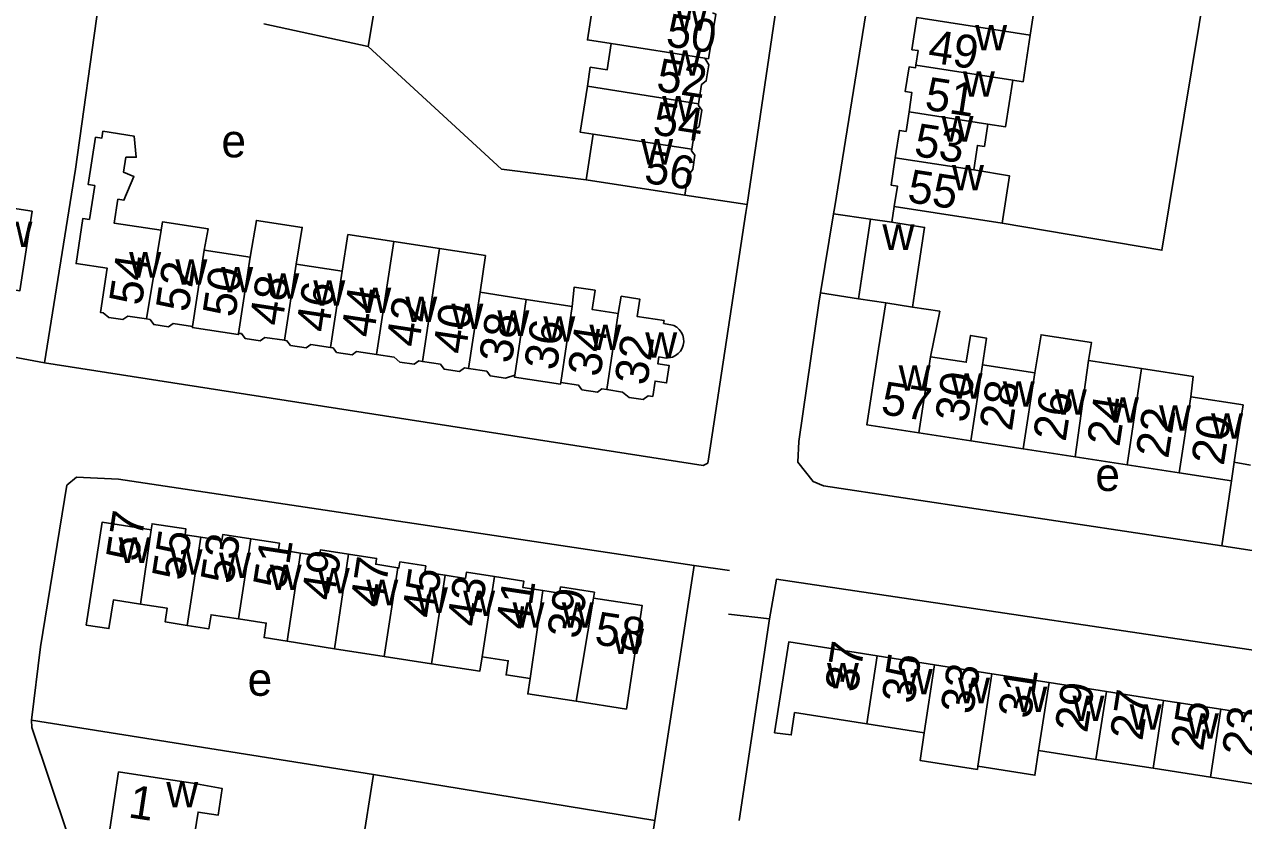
# Model space of a CAD drawing. Extents: x 161093 to 163177, y 379000 to 380904.
# Drawn here: x 161921.7 to 162069, y 380495.5 to 380591.7 of the extents above; entities that cross this region are included whole.
import ezdxf

# ---------------------------------------------------------------- set-up
doc = ezdxf.new("R2010")
doc.units = 0
for name, color, linetype in [('BLT_Basislijn', 7, 'Continuous'), ('BLT_Bebouwing', 7, 'Continuous'), ('BLT_Centroide', 7, 'Continuous'), ('BLT_Huisnummer', 7, 'Continuous'), ('BLT_Huisnummer_ tussenligend', 7, 'Continuous'), ('BLT_Onderverdeling_panden', 7, 'Continuous')]:
    doc.layers.add(name, color=color, linetype=linetype)

msp = doc.modelspace()

# ---------------------------------------------------------------- linework, layer by layer
at = {"layer": 'BLT_Basislijn'}
for p, q in [((161970.74, 380633.25), (161963.22, 380589.03)), ((161950.6, 380591.75), (161963.22, 380589.03)), ((162001.47, 380571.06), (162009, 380569.91)), ((162019.47, 380568.79), (162017.89, 380559.25)), ((162023.94, 380568.16), (162019.47, 380568.79)), ((162026.49, 380567.77), (162026.8, 380569.66)), ((162022.46, 380558.53), (162017.89, 380559.25)), ((162067.88, 380538.77), (162069.86, 380538.43)), ((162067.54, 380536.53), (162066.38, 380528.68)), ((162081.02, 380526.46), (162066.38, 380528.68)), ((161997.87, 380495.51), (162002.63, 380526.3)), ((162006.9, 380525.69), (162002.63, 380526.3)), ((162006.76, 380520.42), (162011.73, 380519.84)), ((162011.73, 380519.84), (162008.05, 380495.48)), ((161963.84, 380501.05), (161922.51, 380507.63)), ((161953.76, 380435.58), (161963.84, 380501.05)), ((161963.84, 380501.05), (161997.87, 380495.51))]:
    msp.add_line(p, q, dxfattribs=at)
for points in [[(162033.44, 380655.58), (162019.61, 380569.67), (162019.47, 380568.79)], [(162009, 380569.91), (162019.42, 380640.32), (162019.64, 380641.72)], [(162039.84, 380567.66), (162059.15, 380564.39), (162069.07, 380624.57)], [(161930.61, 380594.07), (161927.85, 380574.18), (161924.08, 380550.81)], [(161963.22, 380589.03), (161979.31, 380574.19), (161989.58, 380572.89)], [(161924.08, 380550.81), (162003.71, 380538.4), (162004.27, 380538.68), (162004.4, 380539.43), (162008.86, 380568.94), (162009, 380569.91)], [(161924.08, 380550.81), (161900, 380555.29), (161840.27, 380564.46)], [(162017.89, 380559.25), (162017.68, 380558), (162015.25, 380541.28), (162015.16, 380538.8), (162016.99, 380536.45), (162018.25, 380535.92), (162066.38, 380528.68)], [(161922.51, 380507.63), (161923.62, 380516.47), (161926.81, 380536), (161927.97, 380536.96), (161933.03, 380536.73), (162002.63, 380526.3)], [(162011.73, 380519.84), (162012.55, 380524.64), (162080.19, 380514.6), (162082.22, 380513.91), (162083.49, 380512.61), (162084.29, 380510.98), (162084.4, 380508.87), (162083.97, 380506.19)], [(161922.51, 380507.63), (161922.58, 380506.72), (161926.97, 380493.62), (161926.83, 380491.57), (161914.93, 380415.47), (161916.11, 380414.16), (161917.48, 380413.33), (161971.38, 380400.58), (161982.94, 380398.28), (161983.54, 380401.47)], [(161983.54, 380401.47), (161984.03, 380406.27), (161997.87, 380495.51)]]:
    msp.add_lwpolyline(points, dxfattribs=at)
at = {"layer": 'BLT_Bebouwing'}
for p, q in [((162004.36, 380587.52), (162003.92, 380587.59)), ((162022.95, 380561.74), (162023.94, 380568.16)), ((162023.94, 380568.16), (162026.49, 380567.77)), ((161971.84, 380564.6), (161966.31, 380565.44)), ((161948.94, 380563.56), (161943.38, 380564.41)), ((161960.07, 380561.86), (161954.5, 380562.71)), ((162022.46, 380558.53), (162022.95, 380561.74)), ((162029.48, 380560.74), (162028.99, 380557.53)), ((161982.31, 380558.46), (161976.75, 380559.31)), ((161987.88, 380557.61), (161982.31, 380558.46)), ((162025.76, 380558.02), (162022.46, 380558.53)), ((162024.88, 380552.49), (162025.76, 380558.02)), ((162050.29, 380551.09), (162056.67, 380550.11)), ((162037.47, 380550.55), (162043.77, 380549.58)), ((162036.06, 380541.38), (162029.76, 380542.34)), ((162042.36, 380540.41), (162036.06, 380541.38)), ((162048.65, 380539.44), (162042.36, 380540.41)), ((162054.95, 380538.47), (162048.65, 380539.44)), ((162061.24, 380537.5), (162054.95, 380538.47)), ((162067.54, 380536.53), (162061.24, 380537.5)), ((162067.88, 380538.77), (162067.54, 380536.53)), ((161959.16, 380516.24), (161953.41, 380517.16)), ((161970.88, 380514.44), (161965.15, 380515.32)), ((162031.67, 380514.3), (162024.75, 380515.37)), ((162038.59, 380513.22), (162031.67, 380514.3)), ((162045.51, 380512.15), (162038.59, 380513.22)), ((162052.43, 380511.08), (162045.51, 380512.15)), ((162059.35, 380510.01), (162052.43, 380511.08)), ((162066.27, 380508.93), (162059.35, 380510.01)), ((162073.19, 380507.86), (162066.27, 380508.93)), ((162023.48, 380507.17), (162030.4, 380506.1)), ((162044.24, 380503.95), (162051.16, 380502.88)), ((162051.16, 380502.88), (162058.08, 380501.81)), ((162058.08, 380501.81), (162065, 380500.74)), ((162065, 380500.74), (162071.92, 380499.66))]:
    msp.add_line(p, q, dxfattribs=at)
for points in [[(162043.22, 380590.39), (162044.08, 380595.95), (162040.74, 380596.54)], [(161992.58, 380589.37), (161989.71, 380589.81), (161990.55, 380595.29), (161996.38, 380594.36)], [(162004.84, 380593.07), (162005.24, 380592.91), (162004.36, 380587.52)], [(162030.31, 380592.38), (162029.52, 380592.5), (162028.93, 380588.62), (162029.68, 380588.51), (162029.41, 380586.75)], [(161989.71, 380584.21), (161990.06, 380586.51), (161992.1, 380586.2), (161992.58, 380589.37)], [(162041.12, 380584.95), (162042.36, 380584.75), (162043.22, 380590.39)], [(162003.92, 380587.59), (162004.38, 380586.79), (162004.08, 380584.85), (162003.52, 380584.43), (162003.15, 380582.08)], [(162029.41, 380586.75), (162029.36, 380586.43), (162028.58, 380586.55), (162028.12, 380583.56), (162028.94, 380583.44), (162028.58, 380581.11)], [(162038.12, 380579.64), (162040.25, 380579.31), (162041.12, 380584.95)], [(161990.42, 380578.41), (161988.85, 380578.66), (161989.71, 380584.21)], [(162003.15, 380582.08), (162003.12, 380581.89), (162003.54, 380581.32), (162003.23, 380579.36), (162002.71, 380578.97), (162002.34, 380576.59)], [(162028.58, 380581.11), (162028.22, 380578.75), (162027.43, 380578.87), (162026.92, 380575.57)], [(161938.19, 380566.8), (161932.52, 380567.66), (161932.96, 380570.55), (161933.69, 380570.44), (161934.91, 380573.29), (161933.66, 380573.82), (161933.93, 380575.62), (161935.18, 380575.62), (161934.93, 380578.19), (161931.15, 380578.77), (161931.02, 380577.93), (161930.26, 380578.04), (161929.39, 380572.33), (161930.16, 380572.21), (161929.53, 380568.12), (161928.74, 380568.24), (161927.91, 380562.79), (161931.67, 380562.22), (161930.85, 380556.88), (161931.17, 380556.83), (161931.87, 380556.27), (161933.58, 380556.01), (161934.16, 380556.43), (161936.42, 380556.09)], [(162036.4, 380574.11), (162036.85, 380577.06), (162037.7, 380576.93), (162038.12, 380579.64)], [(161989.58, 380572.89), (161990.42, 380578.41)], [(162002.34, 380576.59), (162002.31, 380576.41), (162002.71, 380575.87), (162002.44, 380574.15), (162001.83, 380573.38), (162001.47, 380571.06)], [(162026.92, 380575.57), (162026.41, 380572.26), (162027.18, 380572.15), (162026.8, 380569.66)], [(162001.47, 380571.06), (162000, 380571.29), (161995.06, 380572.04), (161989.58, 380572.89)], [(162036.4, 380574.11), (162040.72, 380573.4), (162039.84, 380567.66)], [(161916.48, 380570.05), (161922.6, 380569.11), (161921.89, 380564.44), (161921.13, 380559.49), (161918.26, 380559.93), (161918.2, 380559.54), (161915.2, 380560), (161915.27, 380560.42), (161914.94, 380560.47)], [(162026.8, 380569.66), (162031.74, 380568.9), (162039.84, 380567.66)], [(161943.38, 380564.41), (161943.88, 380566.97), (161938.35, 380567.82), (161938.19, 380566.8)], [(161954.5, 380562.71), (161955.24, 380567.15), (161949.7, 380568), (161948.94, 380563.56)], [(162026.49, 380567.77), (162030.47, 380567.16), (162029.48, 380560.74)], [(161966.31, 380565.44), (161960.77, 380566.29), (161960.07, 380561.86)], [(161976.75, 380559.31), (161977.38, 380563.75), (161971.84, 380564.6)], [(161993.44, 380556.76), (161990.28, 380557.24), (161990.64, 380559.57), (161988.13, 380559.95), (161987.88, 380557.61)], [(162000, 380555.36), (161998.92, 380555.56), (161998.98, 380555.9), (161995.71, 380556.4), (161996.04, 380558.5), (161993.8, 380558.84), (161993.44, 380556.76)], [(162028.99, 380557.53), (162032.29, 380557.02), (162031.17, 380551.52)], [(161936.42, 380556.09), (161936.85, 380556.02), (161937.29, 380555.42), (161939.08, 380555.15), (161939.65, 380555.56), (161941.98, 380555.19)], [(161941.98, 380555.19), (161941.96, 380555.07), (161947.52, 380554.21), (161947.54, 380554.35)], [(162000, 380551.49), (162000.37, 380551.66), (162000.69, 380551.9), (162000.96, 380552.21), (162001.17, 380552.55), (162001.3, 380552.93), (162001.36, 380553.34), (162001.34, 380553.74), (162001.24, 380554.13), (162001.06, 380554.5), (162000.82, 380554.82), (162000.51, 380555.09), (162000.16, 380555.3), (162000, 380555.36)], [(161947.54, 380554.35), (161947.9, 380554.32), (161948.33, 380553.74), (161950.17, 380553.46), (161950.74, 380553.87), (161953.1, 380553.51)], [(162031.17, 380551.52), (162035.5, 380550.86), (162036.02, 380554.1), (162037.93, 380553.78), (162037.47, 380550.55)], [(162043.77, 380549.58), (162044.54, 380554.19), (162050.62, 380553.26), (162050.29, 380551.09)], [(161953.1, 380553.51), (161953.4, 380553.46), (161953.83, 380552.89), (161955.72, 380552.6), (161956.3, 380553.02), (161958.67, 380552.66)], [(161958.67, 380552.66), (161958.97, 380552.61), (161959.4, 380552.04), (161961.27, 380551.75), (161961.81, 380552.15), (161964.22, 380551.78)], [(162029.76, 380542.34), (162023.47, 380543.31), (162024.88, 380552.49)], [(161964.22, 380551.78), (161966.34, 380551.46), (161967.06, 380550.88), (161968.79, 380550.61), (161969.33, 380551.02), (161969.79, 380550.95)], [(161969.79, 380550.95), (161971.95, 380550.62), (161972.38, 380550.04), (161974.25, 380549.75), (161974.85, 380550.19), (161975.35, 380550.11)], [(161992.04, 380547.55), (161993.96, 380547.26), (161994.76, 380546.62), (161996.44, 380546.36), (161997.07, 380546.82), (161997.61, 380546.74), (161997.89, 380548.58), (161999.29, 380548.36), (161999.61, 380550.46), (161998.22, 380550.67), (161998.35, 380551.5), (161999.21, 380551.37), (162000, 380551.49)], [(161975.35, 380550.11), (161977.55, 380549.77), (161977.94, 380549.23), (161979.81, 380548.95), (161980.92, 380549.28)], [(161980.92, 380549.28), (161980.89, 380549.07), (161986.45, 380548.21), (161986.48, 380548.43)], [(162056.67, 380550.11), (162062.91, 380549.15), (162062.65, 380546.68)], [(161986.48, 380548.43), (161988.64, 380548.08), (161989.04, 380547.53), (161990.92, 380547.24), (161991.46, 380547.64), (161992.04, 380547.55)], [(162062.65, 380546.68), (162068.95, 380545.71), (162068.3, 380541.48), (162067.88, 380538.77)], [(161935.68, 380521.64), (161932.42, 380522.14), (161931.89, 380518.68), (161929.15, 380519.1), (161931.06, 380531.53), (161936.99, 380530.62)], [(161936.99, 380530.62), (161937.1, 380531.35), (161941.19, 380530.72), (161941.08, 380530.02), (161942.97, 380529.73)], [(161942.97, 380529.73), (161945.54, 380529.33), (161945.65, 380530.06), (161949.05, 380529.53)], [(161949.05, 380529.53), (161952.48, 380529.01), (161952.36, 380528.22), (161955.05, 380527.81)], [(161955.05, 380527.81), (161957.33, 380527.46), (161957.45, 380528.19), (161960.84, 380527.67)], [(161960.84, 380527.67), (161964.24, 380527.15), (161964.13, 380526.45), (161966.8, 380526.04)], [(161966.8, 380526.04), (161966.94, 380526.01), (161967.05, 380526.73), (161970.18, 380526.25), (161970.07, 380525.5), (161972.52, 380525.12)], [(161972.52, 380525.12), (161974.97, 380524.75), (161975.08, 380525.48), (161978.49, 380524.96)], [(161978.49, 380524.96), (161982.02, 380524.42), (161981.9, 380523.66), (161984.32, 380523.29)], [(161984.32, 380523.29), (161986.35, 380522.98), (161986.46, 380523.71), (161990.56, 380523.08), (161990.45, 380522.35)], [(161941.33, 380519.07), (161938.69, 380519.48), (161938.94, 380521.14), (161935.68, 380521.64)], [(161990.45, 380522.35), (161996.34, 380521.45), (161994.42, 380508.96), (161988.35, 380509.9)], [(161947.56, 380519.85), (161944.23, 380520.36), (161943.97, 380518.67), (161941.33, 380519.07)], [(161953.41, 380517.16), (161950.63, 380517.59), (161950.9, 380519.34), (161947.56, 380519.85)], [(162024.75, 380515.37), (162014.06, 380517.1), (162012.34, 380506.1), (162014.34, 380505.83), (162014.76, 380508.53), (162023.48, 380507.17)], [(161965.15, 380515.32), (161959.16, 380516.24)], [(161977, 380515.27), (161976.71, 380513.55), (161970.88, 380514.44)], [(161982.79, 380512.63), (161979.88, 380513.08), (161980.14, 380514.79), (161977, 380515.27)], [(161988.35, 380509.9), (161982.51, 380510.79), (161982.79, 380512.63)], [(162030.4, 380506.1), (162029.93, 380502.74), (162036.84, 380501.66), (162036.9, 380502.04)], [(162036.9, 380502.04), (162043.8, 380500.96), (162044.24, 380503.95)], [(161942.01, 380500), (161938, 380500.61), (161933.05, 380501.36), (161932, 380494.44)], [(161942.11, 380492.98), (161942.65, 380496.5), (161945.08, 380496.13), (161945.57, 380499.35), (161942.01, 380500)]]:
    msp.add_lwpolyline(points, dxfattribs=at)
at = {"layer": 'BLT_Onderverdeling_panden'}
for p, q in [((162043.22, 380590.39), (162030.31, 380592.38)), ((162003.92, 380587.59), (161992.58, 380589.37)), ((162041.12, 380584.95), (162029.41, 380586.75)), ((162003.15, 380582.08), (161989.71, 380584.21)), ((162038.12, 380579.64), (162028.58, 380581.11)), ((162002.34, 380576.59), (161990.42, 380578.41)), ((162036.4, 380574.11), (162026.92, 380575.57)), ((161936.42, 380556.09), (161938.19, 380566.8)), ((161964.22, 380551.78), (161966.31, 380565.44)), ((161941.98, 380555.19), (161943.38, 380564.41)), ((161969.79, 380550.95), (161971.84, 380564.6)), ((161947.54, 380554.35), (161948.94, 380563.56)), ((161953.1, 380553.51), (161954.5, 380562.71)), ((161958.67, 380552.66), (161960.07, 380561.86)), ((161975.35, 380550.11), (161976.75, 380559.31)), ((161980.92, 380549.28), (161982.31, 380558.46)), ((162028.99, 380557.53), (162025.76, 380558.02)), ((161986.48, 380548.43), (161987.88, 380557.61)), ((161992.04, 380547.55), (161993.44, 380556.76)), ((162029.76, 380542.34), (162031.17, 380551.52)), ((162048.65, 380539.44), (162050.29, 380551.09)), ((162036.06, 380541.38), (162037.47, 380550.55)), ((162042.36, 380540.41), (162043.77, 380549.58)), ((162054.95, 380538.47), (162056.67, 380550.11)), ((162061.24, 380537.5), (162062.65, 380546.68)), ((161935.68, 380521.64), (161936.99, 380530.62)), ((161941.33, 380519.07), (161942.97, 380529.73)), ((161947.56, 380519.85), (161949.05, 380529.53)), ((161953.41, 380517.16), (161955.05, 380527.81)), ((161960.84, 380527.67), (161959.16, 380516.24)), ((161966.8, 380526.04), (161965.15, 380515.32)), ((161972.52, 380525.12), (161970.88, 380514.44)), ((161977, 380515.27), (161978.49, 380524.96)), ((161982.79, 380512.63), (161984.32, 380523.29)), ((161988.35, 380509.9), (161990.45, 380522.35)), ((162024.75, 380515.37), (162023.48, 380507.17)), ((162031.67, 380514.3), (162030.4, 380506.1)), ((162038.59, 380513.22), (162036.9, 380502.04)), ((162045.51, 380512.15), (162044.24, 380503.95)), ((162052.43, 380511.08), (162051.16, 380502.88)), ((162059.35, 380510.01), (162058.08, 380501.81)), ((162066.27, 380508.93), (162065, 380500.74))]:
    msp.add_line(p, q, dxfattribs=at)

# ---------------------------------------------------------------- texts
at = {"layer": 'BLT_Centroide'}
for s, p in [('w', (162000.39, 380590.94)), ('w', (162036.57, 380588.53)), ('w', (161999.59, 380585.47)), ('w', (162035.09, 380582.94)), ('w', (161998.75, 380579.97)), ('w', (162032.51, 380577.53)), ('e', (161945.48, 380575.62)), ('w', (161996.2, 380574.75)), ('w', (162033.77, 380571.62)), ('w', (161918.77, 380564.77)), ('w', (162025.37, 380564.44)), ('w', (161934.33, 380561.09)), ('w', (161939.91, 380560.23)), ('w', (161945.45, 380559.31)), ('w', (161951.02, 380558.53)), ('w', (161956.58, 380557.69)), ('w', (161962.14, 380556.81)), ('w', (161967.7, 380555.73)), ('w', (161973.27, 380554.88)), ('w', (161978.83, 380554.05)), ('w', (161984.38, 380553.34)), ('w', (161989.95, 380552.34)), ('w', (161996.7, 380551.41)), ('w', (162027.33, 380547.42)), ('w', (162033.61, 380546.45)), ('w', (162039.91, 380545.48)), ('w', (162046.2, 380544.52)), ('w', (162052.5, 380543.55)), ('w', (162058.8, 380542.58)), ('w', (162065.09, 380541.61)), ('e', (162051.1, 380535.31)), ('w', (161933.06, 380526.62)), ('w', (161939.33, 380525.19)), ('w', (161945.19, 380524.8)), ('w', (161951.31, 380523.34)), ('w', (161957.12, 380522.92)), ('w', (161962.98, 380521.5)), ('w', (161968.98, 380520.58)), ('w', (161974.69, 380520.2)), ('w', (161980.66, 380518.8)), ('w', (161986.62, 380518.78)), ('w', (161992.7, 380515.61)), ('w', (162018.66, 380511.47)), ('w', (162027.58, 380510.73)), ('e', (161948.64, 380510.56)), ('w', (162034.5, 380509.66)), ('w', (162041.42, 380508.59)), ('w', (162048.33, 380507.52)), ('w', (162055.25, 380506.45)), ('w', (162062.17, 380505.38)), ('w', (161938.81, 380497.09))]:
    msp.add_text(s, height=4, dxfattribs=at).set_placement(p)
at = {"layer": 'BLT_Huisnummer'}
for s, rotation, p in [('52', 351.2737, (161997.92, 380583.66)), ('51', 351.243, (162030.36, 380581.41)), ('56', 351.28, (161996.44, 380572.57)), ('55', 351.2573, (162028.26, 380570.24)), ('54', 81.3608, (161935.82, 380557.61)), ('48', 81.3576, (161952.79, 380555.14)), ('44', 81.3596, (161963.86, 380553.73)), ('40', 81.3611, (161974.96, 380551.72)), ('36', 81.3594, (161985.98, 380549.78)), ('32', 81.3609, (161996.91, 380547.96)), ('30', 81.3623, (162035.64, 380543.46)), ('57', 351.2954, (162025.06, 380544.62)), ('24', 81.3626, (162054, 380540.55)), ('20', 81.2573, (162066.61, 380538.28)), ('57', 81.2553, (161935.44, 380526.66)), ('51', 81.2611, (161953.22, 380523.35)), ('47', 81.2678, (161964.95, 380521.09)), ('43', 81.2603, (161976.65, 380518.78)), ('39', 81.267, (161988.76, 380517.34)), ('58', 351.2656, (161990.45, 380516.81)), ('37', 81.194, (162022.34, 380510.87)), ('33', 81.1997, (162036.3, 380508.22)), ('29', 81.1997, (162050.11, 380505.98)), ('25', 81.1997, (162064.11, 380503.78)), ('1', 351.3383, (161934.1, 380495.89))]:
    msp.add_text(s, height=4, rotation=rotation, dxfattribs=at).set_placement(p)
at = {"layer": 'BLT_Huisnummer_ tussenligend'}
for s, rotation, p in [('50', 351.2719, (161999.07, 380589.08)), ('49', 351.243, (162030.74, 380587.14)), ('54', 351.2737, (161997.49, 380578.42)), ('53', 351.243, (162029.07, 380575.81)), ('52', 81.3576, (161941.47, 380556.82)), ('50', 81.3576, (161947.13, 380556.18)), ('46', 81.3596, (161958.41, 380554.36)), ('42', 81.3611, (161969.31, 380552.57)), ('38', 81.3594, (161980.53, 380550.62)), ('34', 81.3609, (161991.25, 380548.99)), ('28', 81.3626, (162041.01, 380542.45)), ('26', 81.3626, (162047.5, 380541.18)), ('22', 81.2573, (162059.9, 380539.13)), ('55', 81.2611, (161941, 380524.37)), ('53', 81.2611, (161946.87, 380523.95)), ('49', 81.2678, (161959.08, 380521.94)), ('45', 81.2603, (161971.2, 380519.82)), ('41', 81.267, (161982.54, 380518.42)), ('35', 81.1997, (162029.18, 380509.48)), ('31', 81.1997, (162043.27, 380507.69)), ('27', 81.1997, (162056.77, 380505.03)), ('23', 81.1861, (162070.3, 380503.05))]:
    msp.add_text(s, height=4, rotation=rotation, dxfattribs=at).set_placement(p)

doc.saveas('drawing.dxf')
